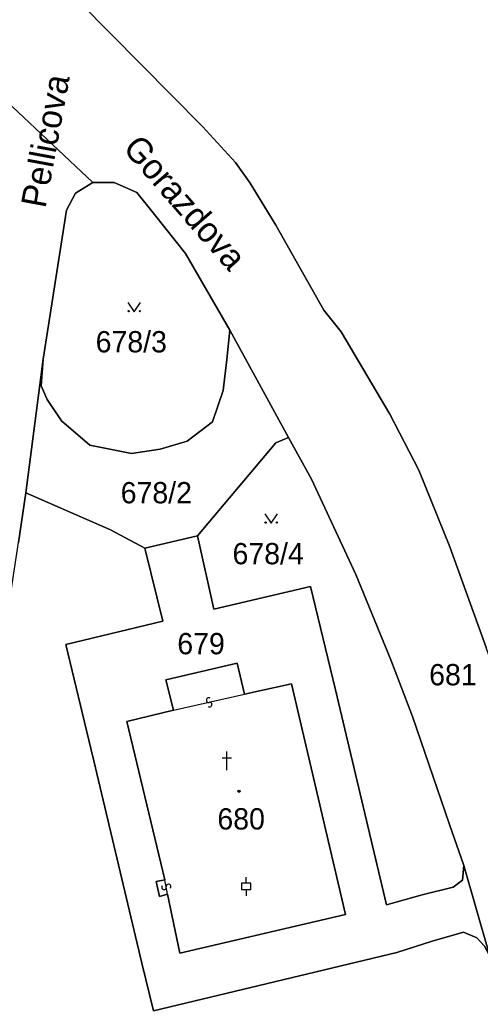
# Model space of a CAD drawing. Extents: x -600309 to -598967, y -1161267 to -1160292.
# Drawn here: x -599056.7 to -599020, y -1160511.9 to -1160432.5 of the extents above; entities that cross this region are included whole.
import ezdxf

# ---------------------------------------------------------------- set-up
doc = ezdxf.new("R2010")
doc.units = 0
for name, color, linetype in [('Level 1', 7, 'Continuous'), ('Level 11', 7, 'Continuous'), ('Level 13', 7, 'Continuous'), ('Level 3', 7, 'Continuous'), ('Level 4', 7, 'Continuous'), ('Level 5', 7, 'Continuous'), ('Level 60', 7, 'Continuous'), ('Vrstva 60', 7, 'Continuous')]:
    doc.layers.add(name, color=color, linetype=linetype)

msp = doc.modelspace()

# ---------------------------------------------------------------- linework, layer by layer
at = {"layer": 'Level 1'}
for points in [[(-599017.26, -1160489), (-599019.47, -1160482.62), (-599022.38, -1160474.58), (-599024.85, -1160468.45), (-599027.18, -1160463.98), (-599031.06, -1160457.41), (-599032.43, -1160455.67), (-599036.28, -1160448.88), (-599038.31, -1160445.52), (-599039.5, -1160443.86), (-599042.12, -1160441), (-599051.93, -1160431.09), (-599067.55, -1160415.78)], [(-599050.88, -1160445.47), (-599057.32, -1160439.4), (-599058.97, -1160437.72), (-599060.12, -1160436.66), (-599063.23, -1160433.36), (-599071.9, -1160425.02)], [(-599056.82, -1160474.22), (-599056.24, -1160470.26), (-599054.86, -1160459.58), (-599052.99, -1160447.69), (-599052.28, -1160446.32), (-599050.88, -1160445.47), (-599057.32, -1160439.4)], [(-599050.88, -1160445.47), (-599052.28, -1160446.32), (-599052.99, -1160447.69), (-599054.86, -1160459.58)], [(-599050.88, -1160445.47), (-599049.18, -1160445.46), (-599047.37, -1160446.27), (-599045.97, -1160448.03), (-599043.49, -1160451.15), (-599039.94, -1160457.26)], [(-599054.86, -1160459.58), (-599055, -1160461.7), (-599054.54, -1160462.81), (-599053.38, -1160464.51), (-599051.12, -1160466.44), (-599047.81, -1160467.13), (-599045.5, -1160466.76), (-599043.34, -1160466.13), (-599041.34, -1160464.59), (-599040.47, -1160462.09), (-599040.19, -1160459.62), (-599039.94, -1160457.26)], [(-599039.94, -1160457.26), (-599035.25, -1160465.83)], [(-599054.86, -1160459.58), (-599056.24, -1160470.26)], [(-599042.53, -1160473.71), (-599036.26, -1160466.26), (-599035.25, -1160465.83)], [(-599035.25, -1160465.83), (-599033.43, -1160469.16), (-599029.88, -1160476.78), (-599027.09, -1160483.61), (-599025.35, -1160488.13), (-599022.4, -1160496.76), (-599021.26, -1160500.03)], [(-599071, -1160549.78), (-599069.82, -1160545.72), (-599068.19, -1160541.14), (-599066.85, -1160536.55), (-599065.76, -1160531.88), (-599065.03, -1160527.56), (-599064.39, -1160521.37), (-599060.56, -1160498.09), (-599059.14, -1160489.1), (-599058.98, -1160488.09), (-599058.4, -1160484.39), (-599056.82, -1160474.22), (-599056.24, -1160470.26)], [(-599056.24, -1160470.26), (-599049.48, -1160473.23), (-599046.73, -1160474.68)], [(-599042.53, -1160473.71), (-599046.73, -1160474.68)], [(-599021.26, -1160500.03), (-599021.37, -1160501.2), (-599022.11, -1160501.78), (-599024.59, -1160502.37), (-599027.45, -1160503.18), (-599031.5, -1160486), (-599033.51, -1160477.74), (-599041.22, -1160479.55), (-599042.53, -1160473.71)], [(-599046.73, -1160474.68), (-599045.3, -1160480.52), (-599053.03, -1160482.39), (-599051.05, -1160490.7), (-599050.81, -1160491.68), (-599046.96, -1160507.84), (-599046.04, -1160511.64), (-599026.62, -1160506.98), (-599023.79, -1160506.09), (-599021.29, -1160505.37), (-599020.22, -1160505.82), (-599019.62, -1160506.49), (-599019.19, -1160507.28)], [(-599044.44, -1160487.63), (-599045.05, -1160485.21), (-599039.37, -1160483.86), (-599038.77, -1160486.36)], [(-599038.77, -1160486.36), (-599035.03, -1160485.52), (-599030.72, -1160503.95), (-599043.95, -1160507.04), (-599044.91, -1160502.32)], [(-599045.14, -1160501.19), (-599048.17, -1160488.54), (-599044.44, -1160487.63)], [(-599021.26, -1160500.03), (-599019.19, -1160507.28)], [(-599044.91, -1160502.32), (-599045.57, -1160502.52), (-599045.82, -1160501.32), (-599045.14, -1160501.19)]]:
    msp.add_lwpolyline(points, dxfattribs=at)
at = {"layer": 'Level 13'}
for centre, start, end in [((-599041.639, -1160486.82), 49.9978, 282.0958), ((-599041.561, -1160487.18), 229.78334, 102.37334), ((-599045.201, -1160501.785), 138.87755, 10.97554), ((-599044.839, -1160501.714), 318.66309, 191.25309)]:
    msp.add_arc(centre, 0.184, start, end, dxfattribs=at)
at = {"layer": 'Level 3'}
for points in [[(-599044.44, -1160487.63), (-599038.77, -1160486.36)], [(-599044.91, -1160502.32), (-599045.14, -1160501.19)]]:
    msp.add_lwpolyline(points, dxfattribs=at)
at = {"layer": 'Level 5'}
for p, q in [((-599040.565, -1160491.43), (-599039.815, -1160491.43)), ((-599040.19, -1160492.43), (-599040.19, -1160490.93)), ((-599038.64, -1160501.46), (-599038.64, -1160500.961)), ((-599038.64, -1160501.96), (-599038.64, -1160502.459))]:
    msp.add_line(p, q, dxfattribs=at)
for points in [[(-599048.081, -1160455.05), (-599047.58, -1160455.8), (-599047.08, -1160455.05)], [(-599037.141, -1160471.94), (-599036.64, -1160472.69), (-599036.14, -1160471.94)]]:
    msp.add_lwpolyline(points, dxfattribs=at)
msp.add_lwpolyline([(-599039.015, -1160501.96), (-599038.265, -1160501.96), (-599038.265, -1160501.46), (-599039.015, -1160501.46)], close=True, dxfattribs=at)
for centre, radius in [((-599048.03, -1160455.75), 0.05), ((-599047.131, -1160455.75), 0.05), ((-599037.09, -1160472.64), 0.05), ((-599036.191, -1160472.64), 0.05), ((-599039.21, -1160494.1), 0.09), ((-599039.21, -1160494.1), 0.0521)]:
    msp.add_circle(centre, radius, dxfattribs=at)
at = {"layer": 'Level 60'}
for points in [[(-599019.19, -1160507.28), (-599021.26, -1160500.03), (-599022.4, -1160496.76), (-599025.35, -1160488.13), (-599027.09, -1160483.61), (-599029.88, -1160476.78), (-599033.43, -1160469.16), (-599035.25, -1160465.83), (-599039.94, -1160457.26), (-599043.49, -1160451.15), (-599045.97, -1160448.03), (-599047.37, -1160446.27), (-599049.18, -1160445.46), (-599050.88, -1160445.47), (-599057.32, -1160439.4), (-599058.97, -1160437.72), (-599060.12, -1160436.66), (-599063.23, -1160433.36), (-599071.9, -1160425.02)], [(-599051.93, -1160431.09), (-599042.12, -1160441), (-599039.5, -1160443.86), (-599038.31, -1160445.52), (-599036.28, -1160448.88), (-599032.43, -1160455.67), (-599031.06, -1160457.41), (-599027.18, -1160463.98), (-599024.85, -1160468.45), (-599022.38, -1160474.58), (-599019.47, -1160482.62)], [(-599057.32, -1160439.4), (-599050.88, -1160445.47), (-599052.28, -1160446.32), (-599052.99, -1160447.69), (-599054.86, -1160459.58), (-599056.24, -1160470.26), (-599056.82, -1160474.22)], [(-599064.39, -1160521.37), (-599060.56, -1160498.09), (-599059.14, -1160489.1), (-599058.98, -1160488.09), (-599058.4, -1160484.39), (-599056.82, -1160474.22), (-599056.24, -1160470.26), (-599049.48, -1160473.23), (-599046.73, -1160474.68), (-599045.3, -1160480.52), (-599053.03, -1160482.39), (-599051.05, -1160490.7), (-599050.81, -1160491.68), (-599046.96, -1160507.84), (-599046.04, -1160511.64), (-599026.62, -1160506.98), (-599023.79, -1160506.09), (-599021.29, -1160505.37), (-599020.22, -1160505.82), (-599019.62, -1160506.49)]]:
    msp.add_lwpolyline(points, dxfattribs=at)
for points in [[(-599055, -1160461.7), (-599054.86, -1160459.58), (-599052.99, -1160447.69), (-599052.28, -1160446.32), (-599050.88, -1160445.47), (-599049.18, -1160445.46), (-599047.37, -1160446.27), (-599045.97, -1160448.03), (-599043.49, -1160451.15), (-599039.94, -1160457.26), (-599040.19, -1160459.62), (-599040.47, -1160462.09), (-599041.34, -1160464.59), (-599043.34, -1160466.13), (-599045.5, -1160466.76), (-599047.81, -1160467.13), (-599051.12, -1160466.44), (-599053.38, -1160464.51), (-599054.54, -1160462.81)], [(-599054.86, -1160459.58), (-599055, -1160461.7), (-599054.54, -1160462.81), (-599053.38, -1160464.51), (-599051.12, -1160466.44), (-599047.81, -1160467.13), (-599045.5, -1160466.76), (-599043.34, -1160466.13), (-599041.34, -1160464.59), (-599040.47, -1160462.09), (-599040.19, -1160459.62), (-599039.94, -1160457.26), (-599035.25, -1160465.83), (-599036.26, -1160466.26), (-599042.53, -1160473.71), (-599046.73, -1160474.68), (-599049.48, -1160473.23), (-599056.24, -1160470.26)], [(-599033.43, -1160469.16), (-599029.88, -1160476.78), (-599027.09, -1160483.61), (-599025.35, -1160488.13), (-599022.4, -1160496.76), (-599021.26, -1160500.03), (-599021.37, -1160501.2), (-599022.11, -1160501.78), (-599024.59, -1160502.37), (-599027.45, -1160503.18), (-599031.5, -1160486), (-599033.51, -1160477.74), (-599041.22, -1160479.55), (-599042.53, -1160473.71), (-599036.26, -1160466.26), (-599035.25, -1160465.83)], [(-599045.3, -1160480.52), (-599046.73, -1160474.68), (-599042.53, -1160473.71), (-599041.22, -1160479.55), (-599033.51, -1160477.74), (-599031.5, -1160486), (-599027.45, -1160503.18), (-599024.59, -1160502.37), (-599022.11, -1160501.78), (-599021.37, -1160501.2), (-599021.26, -1160500.03), (-599019.19, -1160507.28), (-599019.62, -1160506.49), (-599020.22, -1160505.82), (-599021.29, -1160505.37), (-599023.79, -1160506.09), (-599026.62, -1160506.98), (-599046.04, -1160511.64), (-599046.96, -1160507.84), (-599050.81, -1160491.68), (-599051.05, -1160490.7), (-599053.03, -1160482.39)], [(-599045.05, -1160485.21), (-599039.37, -1160483.86), (-599038.77, -1160486.36), (-599035.03, -1160485.52), (-599030.72, -1160503.95), (-599043.95, -1160507.04), (-599044.91, -1160502.32), (-599045.57, -1160502.52), (-599045.82, -1160501.32), (-599045.14, -1160501.19), (-599048.17, -1160488.54), (-599044.44, -1160487.63)], [(-599039.37, -1160483.86), (-599045.05, -1160485.21), (-599044.44, -1160487.63), (-599048.17, -1160488.54), (-599045.14, -1160501.19), (-599045.82, -1160501.32), (-599045.57, -1160502.52), (-599044.91, -1160502.32), (-599043.95, -1160507.04), (-599030.72, -1160503.95), (-599035.03, -1160485.52), (-599038.77, -1160486.36)]]:
    msp.add_lwpolyline(points, close=True, dxfattribs=at)
at = {"layer": 'Vrstva 60'}
msp.add_lwpolyline([(-599051.93, -1160431.09), (-599042.12, -1160441), (-599039.5, -1160443.86), (-599038.31, -1160445.52), (-599036.28, -1160448.88), (-599032.43, -1160455.67), (-599031.06, -1160457.41), (-599027.18, -1160463.98), (-599024.85, -1160468.45), (-599022.38, -1160474.58), (-599019.47, -1160482.62)], dxfattribs=at)

# ---------------------------------------------------------------- texts
at = {"layer": 'Level 11'}
for s, rotation, p in [('Pellicova', 79.50014, (-599054.671, -1160447.582)), ('Gorazdova', 311.03183, (-599048.562, -1160442.785))]:
    msp.add_text(s, height=2, rotation=rotation, dxfattribs=at).set_placement(p)
at = {"layer": 'Level 4'}
for s, p in [('678/3', (-599050.66, -1160459.04)), ('678/2', (-599048.66, -1160471.1)), ('678/4', (-599039.73, -1160475.97)), ('679', (-599044.14, -1160483.16)), ('681', (-599024.03, -1160485.64)), ('680', (-599040.94, -1160497.16))]:
    msp.add_text(s, height=1.7, dxfattribs=at).set_placement(p)

doc.saveas('drawing.dxf')
